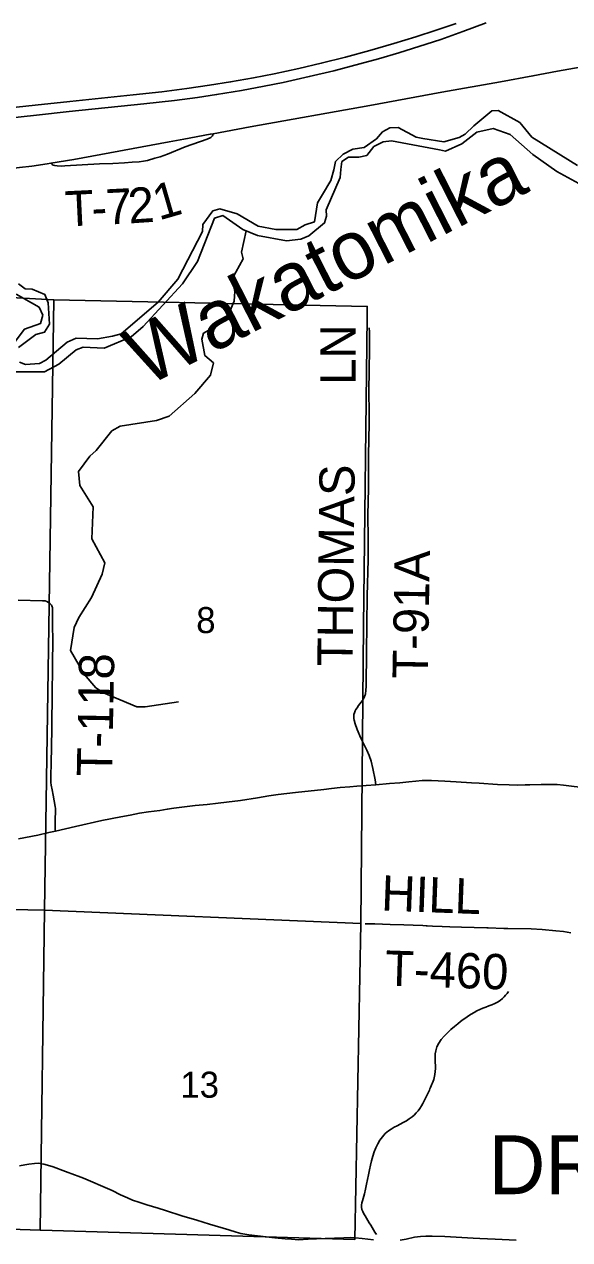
# Model space of a CAD drawing. Extents: x 0 to 34, y 0 to 22.
# Drawn here: x 28.066 to 28.944, y 15.361 to 17.319 of the extents above; entities that cross this region are included whole.
import ezdxf

# ---------------------------------------------------------------- set-up
doc = ezdxf.new("R2010")
doc.units = 0
for name, color, linetype in [('GM_X_Corporation_Text', 7, 'Continuous'), ('GM_X_County_Road', 7, 'Continuous'), ('GM_X_Minor_River', 7, 'Continuous'), ('GM_X_Minor_River_Text', 7, 'Continuous'), ('GM_X_Section', 7, 'Continuous'), ('GM_X_Section_Text', 7, 'Continuous'), ('GM_X_State_Route', 7, 'Continuous'), ('GM_X_Township_Road', 7, 'Continuous'), ('GM_X_Township_Road_Text', 7, 'Continuous')]:
    doc.layers.add(name, color=color, linetype=linetype)

msp = doc.modelspace()

# ---------------------------------------------------------------- linework, layer by layer
at = {"layer": 'GM_X_County_Road'}
for points in [[(28.37, 17.1425), (28.4294, 17.1534), (28.6221, 17.1878), (28.7381, 17.2094), (28.8329, 17.2261), (28.8849, 17.2357), (28.9245, 17.2432), (28.9826, 17.2537), (29.0529, 17.2667), (29.1052, 17.2759)], [(28.1087, 17.095), (28.1453, 17.1012), (28.2991, 17.1293)], [(28.2991, 17.1293), (28.3225, 17.1335), (28.3653, 17.1416), (28.37, 17.1425)], [(27.4423, 16.9857), (27.4438, 16.9866), (27.4682, 17.0003), (27.4904, 17.0113), (27.5159, 17.0225), (27.542, 17.0326), (27.5655, 17.0403), (27.5895, 17.0468), (27.6017, 17.0497), (27.6176, 17.0531), (27.6308, 17.0555), (27.6442, 17.0578), (27.6719, 17.0611), (27.7063, 17.0637), (27.7954, 17.0692), (27.9725, 17.0806), (27.9895, 17.0818), (28.0098, 17.0832), (28.0357, 17.0857), (28.0579, 17.088), (28.0778, 17.0905), (28.1024, 17.0939), (28.1087, 17.095)], [(28.1159, 16.0194), (28.1483, 16.0269), (28.1908, 16.0363), (28.2212, 16.0423), (28.2361, 16.0451), (28.251, 16.0479), (28.266, 16.0503), (28.2842, 16.0527), (28.296, 16.0545), (28.3068, 16.0564), (28.3193, 16.0579), (28.3408, 16.0603), (28.36, 16.0621), (28.378, 16.0641), (28.3912, 16.0658), (28.4138, 16.0688), (28.4414, 16.0731), (28.4596, 16.076), (28.4748, 16.0781), (28.5025, 16.0813), (28.5483, 16.0865), (28.5605, 16.0879), (28.5747, 16.0894), (28.5899, 16.0907), (28.6012, 16.0916), (28.6166, 16.0926), (28.632, 16.094)], [(28.632, 16.094), (28.654, 16.0957), (28.6706, 16.0972), (28.6848, 16.0986), (28.6964, 16.0999), (28.7067, 16.1007), (28.7213, 16.1008), (28.7429, 16.0997), (28.7615, 16.0986), (28.7861, 16.0971), (28.7982, 16.0967), (28.828, 16.0945), (28.8466, 16.0937), (28.8603, 16.0934), (28.8726, 16.0937), (28.8801, 16.0936), (28.8982, 16.0945), (28.9146, 16.0945), (28.9239, 16.0943), (28.9341, 16.0933), (28.9734, 16.0885)], [(28.0564, 16.0068), (28.0875, 16.013), (28.1054, 16.0171), (28.1159, 16.0194)]]:
    msp.add_lwpolyline(points, dxfattribs=at)
at = {"layer": 'GM_X_Minor_River'}
for points in [[(28.9566, 17.0914), (28.8834, 17.137), (28.8636, 17.1605), (28.8287, 17.1801), (28.8185, 17.1793), (28.7898, 17.1553), (28.7758, 17.1416), (28.766, 17.1362), (28.7413, 17.1295), (28.7077, 17.1349), (28.6968, 17.1371), (28.6679, 17.1526), (28.6547, 17.1518), (28.6426, 17.1453), (28.6328, 17.1342), (28.6131, 17.1201), (28.595, 17.1178), (28.5795, 17.1094), (28.5667, 17.0976), (28.5645, 17.0843), (28.5594, 17.0673), (28.5461, 17.0444), (28.5378, 17.0311), (28.5331, 17.0004), (28.518, 16.9957), (28.5048, 16.9882), (28.4709, 16.9882), (28.4422, 16.9936), (28.4088, 17.0135), (28.3804, 17.0214), (28.3695, 17.0183), (28.3533, 16.9963), (28.3526, 16.9853), (28.3131, 16.9081), (28.2815, 16.8712), (28.2215, 16.8201), (28.2076, 16.8163), (28.1834, 16.8124), (28.1493, 16.8134), (28.1345, 16.8069), (28.1002, 16.7776), (28.0904, 16.7726), (28.0677, 16.771), (28.0578, 16.7744)], [(28.0522, 16.7588), (28.098, 16.759), (28.1215, 16.7716), (28.1494, 16.7945), (28.1603, 16.799), (28.1944, 16.7973), (28.2378, 16.8156), (28.2571, 16.832), (28.3204, 16.9009), (28.3448, 16.9367), (28.3722, 17.0066), (28.3854, 17.0108), (28.4177, 16.9881), (28.4415, 16.9784), (28.4881, 16.9698), (28.5112, 16.9726), (28.5241, 16.9783), (28.5493, 16.9989), (28.5527, 17.0099), (28.5519, 17.0197), (28.5744, 17.0718), (28.5755, 17.0851), (28.5773, 17.0976), (28.5877, 17.105), (28.6047, 17.105), (28.6174, 17.1076), (28.6287, 17.1221), (28.6438, 17.1293), (28.657, 17.1309), (28.7343, 17.1164), (28.7442, 17.1145), (28.7702, 17.126), (28.7944, 17.145), (28.8209, 17.1508), (28.8485, 17.1411), (28.885, 17.1089), (28.9234, 17.0818), (28.9708, 17.0561)], [(28.4229, 16.986), (28.4155, 16.9519), (28.4182, 16.9412), (28.4005, 16.9089), (28.4048, 16.8885), (28.4037, 16.8729), (28.394, 16.8505), (28.3713, 16.831), (28.3543, 16.8211), (28.3517, 16.8116), (28.3567, 16.7851), (28.3704, 16.7734), (28.3656, 16.7536), (28.3403, 16.7243), (28.2992, 16.6877), (28.2784, 16.6804), (28.2201, 16.6714), (28.2068, 16.6641), (28.1816, 16.6325), (28.1714, 16.623), (28.1529, 16.5986), (28.1553, 16.5759), (28.1767, 16.5418), (28.1747, 16.4898), (28.1953, 16.4512), (28.1912, 16.433), (28.174, 16.3958), (28.1533, 16.3634), (28.1461, 16.3471), (28.1399, 16.3102), (28.1624, 16.272), (28.1807, 16.2501), (28.1932, 16.2422), (28.2468, 16.2197), (28.2604, 16.2194), (28.3142, 16.2276)], [(28.0562, 16.7983), (28.0841, 16.8192), (28.0985, 16.8227), (28.1064, 16.8356), (28.1044, 16.8702), (28.099, 16.8834), (28.0782, 16.8924), (28.0672, 16.8928), (28.0565, 16.9007)], [(28.0525, 16.884), (28.0896, 16.8629), (28.0954, 16.8504), (28.0916, 16.8367), (28.0659, 16.8275), (28.0464, 16.8013)]]:
    msp.add_lwpolyline(points, dxfattribs=at)
msp.add_spline([(28.8454, 15.7609), (28.836, 15.7498), (28.7993, 15.7319), (28.7642, 15.709), (28.7284, 15.6652), (28.7271, 15.6273), (28.72, 15.6064), (28.7121, 15.5889), (28.6903, 15.5589), (28.6522, 15.5364), (28.6114, 15.4277), (28.6088, 15.4133), (28.6145, 15.3997), (28.6328, 15.3697)], degree=3, dxfattribs=at)
at = {"layer": 'GM_X_Section'}
for points in [[(27.1069, 16.9297), (28.1132, 16.8751), (28.0983, 15.8917), (27.0827, 15.9122)], [(28.1132, 16.8751), (28.618, 16.8643), (28.6178, 16.8475), (28.6121, 16.3492), (28.6077, 15.8707), (28.0983, 15.8917)], [(27.0827, 15.9122), (28.0983, 15.8917), (28.0913, 15.3767), (27.6233, 15.3921), (27.138, 15.4077), (27.0662, 15.41)], [(28.0983, 15.8917), (28.6077, 15.8707), (28.5982, 15.3617), (28.1104, 15.3759), (28.0913, 15.3767)]]:
    msp.add_lwpolyline(points, close=True, dxfattribs=at)
at = {"layer": 'GM_X_State_Route'}
for points in [[(28.0277, 17.1827), (28.0833, 17.1886), (28.1389, 17.1946), (28.2409, 17.2051), (28.2872, 17.2101), (28.3273, 17.2152), (28.3642, 17.2206), (28.398, 17.226), (28.4347, 17.2326), (28.4682, 17.2391), (28.5077, 17.2475), (28.544, 17.256), (28.5831, 17.2659), (28.6221, 17.2765), (28.6609, 17.2877), (28.6965, 17.2986), (28.7291, 17.3092), (28.7614, 17.3203)], [(28.0361, 17.1672), (28.0855, 17.1725), (28.138, 17.1782), (28.2585, 17.1906), (28.3079, 17.1962), (28.3448, 17.201), (28.3755, 17.2055), (28.4153, 17.2122), (28.452, 17.2189), (28.4824, 17.225), (28.5248, 17.2346), (28.564, 17.2439), (28.6061, 17.2549), (28.636, 17.2631), (28.6687, 17.2728), (28.7132, 17.2867), (28.7367, 17.2945), (28.7719, 17.3069), (28.8097, 17.3209)]]:
    msp.add_lwpolyline(points, dxfattribs=at)
at = {"layer": 'GM_X_Township_Road'}
for points in [[(28.1087, 17.095), (28.1106, 17.0927), (28.1124, 17.0917), (28.1147, 17.0912), (28.1186, 17.0908), (28.125, 17.0904), (28.1312, 17.0906), (28.1868, 17.0942), (28.2084, 17.0948), (28.2269, 17.0956), (28.2393, 17.0965), (28.2507, 17.0975), (28.2575, 17.0983), (28.2639, 17.0996), (28.2758, 17.1029), (28.2847, 17.1055), (28.2963, 17.1098), (28.3249, 17.1213), (28.3604, 17.1336), (28.3659, 17.1362), (28.3674, 17.1375), (28.3687, 17.1393), (28.37, 17.1425)], [(28.632, 16.094), (28.6306, 16.102), (28.627, 16.1199), (28.6242, 16.132), (28.6213, 16.1409), (28.6176, 16.1494), (28.6078, 16.1688), (28.6017, 16.1831), (28.5985, 16.1918), (28.5968, 16.1978), (28.5963, 16.2008), (28.5963, 16.2039), (28.5967, 16.207), (28.5974, 16.2098), (28.5987, 16.2128), (28.5999, 16.2151), (28.6018, 16.2179), (28.6042, 16.2215), (28.6102, 16.2297), (28.6115, 16.2317), (28.6126, 16.2334), (28.6139, 16.2361), (28.6148, 16.2386), (28.6152, 16.2401), (28.6154, 16.2419), (28.6156, 16.2441), (28.6161, 16.2546), (28.6167, 16.3074), (28.618, 16.3976), (28.6195, 16.4566), (28.6198, 16.4908), (28.6191, 16.5281), (28.6199, 16.5716), (28.62, 16.6069), (28.6201, 16.6244), (28.6212, 16.6762), (28.6212, 16.6865), (28.6211, 16.7021), (28.6207, 16.718), (28.6207, 16.728), (28.6216, 16.7953), (28.6216, 16.8139), (28.6216, 16.8197), (28.6217, 16.8232), (28.6214, 16.8301)], [(28.1159, 16.0194), (28.1157, 16.0219), (28.1152, 16.0309), (28.1155, 16.0402), (28.116, 16.0495), (28.1158, 16.0557), (28.1154, 16.0587), (28.114, 16.0679), (28.1121, 16.077), (28.1105, 16.0858), (28.1092, 16.0932), (28.1086, 16.0976), (28.1082, 16.1045), (28.1087, 16.1138), (28.1091, 16.1231), (28.109, 16.1355), (28.1094, 16.1479), (28.1101, 16.1913), (28.1115, 16.331), (28.1112, 16.3464), (28.1113, 16.3557), (28.1114, 16.3743), (28.1114, 16.3774), (28.1112, 16.3792), (28.1108, 16.3804), (28.1102, 16.382), (28.1094, 16.3833), (28.1074, 16.3856), (28.1048, 16.3877), (28.1021, 16.3892), (28.0991, 16.39), (28.0952, 16.3904), (28.0557, 16.3914)], [(28.6147, 15.8698), (28.6209, 15.8699), (28.6302, 15.8697), (28.655, 15.869), (28.6768, 15.8683), (28.6923, 15.8678), (28.7078, 15.8672), (28.7129, 15.8669)], [(28.7129, 15.8669), (28.7148, 15.8668), (28.7232, 15.8664), (28.7386, 15.8656), (28.751, 15.8652), (28.7697, 15.8647), (28.8108, 15.8635)], [(28.8108, 15.8635), (28.8131, 15.8635), (28.8379, 15.8625), (28.8447, 15.8623)], [(28.8447, 15.8623), (28.8819, 15.8616), (28.9, 15.8606), (28.9216, 15.8589), (28.9339, 15.8574), (28.9462, 15.8555)], [(28.0579, 15.4799), (28.0668, 15.4819), (28.0729, 15.4829), (28.0821, 15.484), (28.0882, 15.4842), (28.0912, 15.484), (28.0972, 15.4829), (28.1032, 15.4814), (28.112, 15.4786), (28.1323, 15.4711), (28.1467, 15.4657), (28.1524, 15.4636), (28.161, 15.4603), (28.1724, 15.4557), (28.192, 15.447), (28.2073, 15.4405), (28.2207, 15.4336), (28.2317, 15.4285), (28.2401, 15.425), (28.2502, 15.4214), (28.2633, 15.4172), (28.2811, 15.4118), (28.2929, 15.4081), (28.3195, 15.3995), (28.3434, 15.3926), (28.3642, 15.3863), (28.3949, 15.3769), (28.4071, 15.3731), (28.4143, 15.3714), (28.4271, 15.3691), (28.4691, 15.3643), (28.4859, 15.3625), (28.4959, 15.3618), (28.5072, 15.3612), (28.5228, 15.3619), (28.5501, 15.3633), (28.5806, 15.3643), (28.591, 15.3647), (28.5984, 15.3642), (28.6099, 15.3631), (28.6279, 15.3607)], [(28.6713, 15.3606), (28.6807, 15.3621), (28.6944, 15.365), (28.7037, 15.3664), (28.7126, 15.3669), (28.7227, 15.3671), (28.7431, 15.3662), (28.7887, 15.3638), (28.7992, 15.363), (28.8242, 15.3621), (28.858, 15.3604)]]:
    msp.add_lwpolyline(points, dxfattribs=at)

# ---------------------------------------------------------------- texts
at = {"layer": 'GM_X_Corporation_Text'}
msp.add_text('DRESDEN', height=0.0947, rotation=0, dxfattribs=at).set_placement((28.8135, 15.4345))
at = {"layer": 'GM_X_Minor_River_Text'}
msp.add_text('Wakatomika', height=0.0947, rotation=27.0325, dxfattribs=at).set_placement((28.2612, 16.734))
at = {"layer": 'GM_X_Section_Text'}
for s, height, p in [('8', 0.0419, (28.3426, 16.3382)), ('13', 0.04186, (28.3171, 15.5899))]:
    msp.add_text(s, height=height, rotation=0, dxfattribs=at).set_placement(p)
at = {"layer": 'GM_X_Township_Road_Text'}
for s, height, rotation, p in [('T', 0.0568, 2.761, (28.1326, 16.993)), ('7', 0.0568, 2.8512, (28.1984, 16.9961)), ('2', 0.0568, 3.8889, (28.2345, 16.9979)), ('1', 0.0568, 16.1648, (28.2825, 17.0026)), ('-', 0.0568, 2.7792, (28.1751, 16.995)), ('LN', 0.05682, 90, (28.5994, 16.7381)), ('THOMAS', 0.05682, 89.3516, (28.5944, 16.2844)), ('T-91A', 0.05682, 88.9695, (28.7154, 16.2643)), ('T-118', 0.05682, 88.9027, (28.207, 16.1069)), ('HILL', 0.05682, 357.8891, (28.64, 15.8914)), ('T-460', 0.05682, 358.1276, (28.6461, 15.7704))]:
    msp.add_text(s, height=height, rotation=rotation, dxfattribs=at).set_placement(p)

doc.saveas('drawing.dxf')
